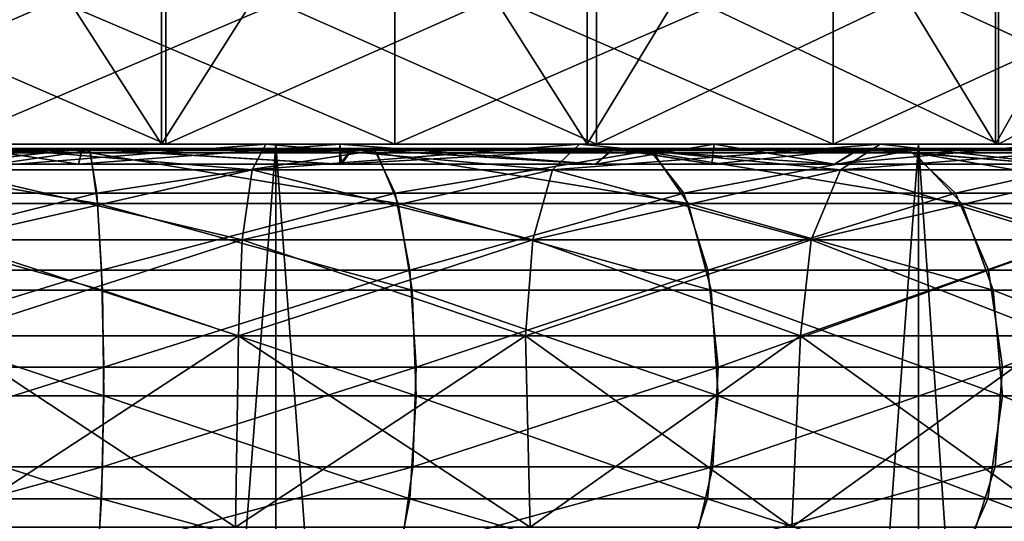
# Model space of a CAD drawing. Extents: x 0 to 200, y 18 to 95.
# Tile 404 of 491: x 175.19 to 180.33, y 65.26 to 67.88. Entities that reach past the tile are written whole.
import ezdxf

# ---------------------------------------------------------------- set-up
doc = ezdxf.new("R2010")
doc.units = 0

msp = doc.modelspace()

# ---------------------------------------------------------------- linework, layer by layer
for points in [[(175.9272, 67.22702, 32.396622), (175.9272, 70.72702, 32.396622), (173.672791, 67.22702, 32.396622)], [(175.9272, 70.72702, 32.396622), (173.672791, 70.72702, 32.396622), (173.672791, 67.22702, 32.396622)], [(173.672791, 70.72702, 59.603378), (175.9272, 67.22702, 59.603378), (173.672791, 67.22702, 59.603378)], [(173.672791, 70.72702, 59.603378), (175.9272, 70.72702, 59.603378), (175.9272, 67.22702, 59.603378)], [(178.150864, 67.22702, 32.767685), (178.150864, 70.72702, 32.767685), (175.9272, 67.22702, 32.396622)], [(178.150864, 70.72702, 32.767685), (175.9272, 70.72702, 32.396622), (175.9272, 67.22702, 32.396622)], [(175.9272, 67.22702, 59.603378), (175.9272, 70.72702, 59.603378), (178.150864, 67.22702, 59.232315)], [(175.9272, 70.72702, 59.603378), (178.150864, 70.72702, 59.232315), (178.150864, 67.22702, 59.232315)], [(180.283142, 67.22702, 33.499695), (180.283142, 70.72702, 33.499695), (178.150864, 67.22702, 32.767685)], [(180.283142, 70.72702, 33.499695), (178.150864, 70.72702, 32.767685), (178.150864, 67.22702, 32.767685)], [(178.150864, 67.22702, 59.232315), (178.150864, 70.72702, 59.232315), (180.283142, 67.22702, 58.500305)], [(178.150864, 70.72702, 59.232315), (180.283142, 70.72702, 58.500305), (180.283142, 67.22702, 58.500305)], [(182.265839, 67.22702, 34.572678), (182.265839, 70.72702, 34.572678), (180.283142, 67.22702, 33.499695)], [(182.265839, 70.72702, 34.572678), (180.283142, 70.72702, 33.499695), (180.283142, 67.22702, 33.499695)], [(180.283142, 67.22702, 58.500305), (180.283142, 70.72702, 58.500305), (182.265839, 67.22702, 57.427322)], [(180.283142, 70.72702, 58.500305), (182.265839, 70.72702, 57.427322), (182.265839, 67.22702, 57.427322)], [(173.650177, 68.227013, 35.060261), (175.949814, 68.227013, 35.060261), (173.650177, 67.22702, 35.060261)], [(175.949814, 68.227013, 35.060261), (175.949814, 67.22702, 35.060261), (173.650177, 67.22702, 35.060261)], [(175.949814, 67.22702, 56.939739), (173.650177, 68.227013, 56.939739), (173.650177, 67.22702, 56.939739)], [(175.949814, 68.227013, 56.939739), (173.650177, 68.227013, 56.939739), (175.949814, 67.22702, 56.939739)], [(174.799988, 68.227013, 31), (177.146515, 68.227013, 31.184675), (174.799988, 67.22702, 31)], [(177.146515, 68.227013, 31.184675), (177.146515, 67.22702, 31.184675), (174.799988, 67.22702, 31)], [(177.146515, 68.227013, 60.815327), (174.799988, 68.227013, 61), (177.146515, 67.22702, 60.815327)], [(174.799988, 68.227013, 61), (174.799988, 67.22702, 61), (177.146515, 67.22702, 60.815327)], [(175.949814, 68.227013, 35.060261), (178.199188, 68.227013, 35.53838), (175.949814, 67.22702, 35.060261)], [(178.199188, 68.227013, 35.53838), (178.199188, 67.22702, 35.53838), (175.949814, 67.22702, 35.060261)], [(178.199188, 68.227013, 56.46162), (175.949814, 68.227013, 56.939739), (178.199188, 67.22702, 56.46162)], [(175.949814, 68.227013, 56.939739), (175.949814, 67.22702, 56.939739), (178.199188, 67.22702, 56.46162)], [(177.146515, 68.227013, 31.184675), (179.435242, 68.227013, 31.734152), (177.146515, 67.22702, 31.184675)], [(179.435242, 68.227013, 31.734152), (179.435242, 67.22702, 31.734152), (177.146515, 67.22702, 31.184675)], [(179.435242, 68.227013, 60.265846), (177.146515, 68.227013, 60.815327), (179.435242, 67.22702, 60.265846)], [(177.146515, 68.227013, 60.815327), (177.146515, 67.22702, 60.815327), (179.435242, 67.22702, 60.265846)], [(178.199188, 68.227013, 35.53838), (180.299988, 68.227013, 36.473721), (178.199188, 67.22702, 35.53838)], [(180.299988, 68.227013, 36.473721), (180.299988, 67.22702, 36.473721), (178.199188, 67.22702, 35.53838)], [(180.299988, 68.227013, 55.526279), (178.199188, 68.227013, 56.46162), (180.299988, 67.22702, 55.526279)], [(178.199188, 68.227013, 56.46162), (178.199188, 67.22702, 56.46162), (180.299988, 67.22702, 55.526279)], [(179.435242, 68.227013, 31.734152), (181.609848, 68.227013, 32.634903), (179.435242, 67.22702, 31.734152)], [(181.609848, 68.227013, 32.634903), (181.609848, 67.22702, 32.634903), (179.435242, 67.22702, 31.734152)], [(181.609848, 68.227013, 59.365097), (179.435242, 68.227013, 60.265846), (181.609848, 67.22702, 59.365097)], [(179.435242, 68.227013, 60.265846), (179.435242, 67.22702, 60.265846), (181.609848, 67.22702, 59.365097)], [(180.299988, 68.227013, 36.473721), (182.160431, 68.227013, 37.825409), (180.299988, 67.22702, 36.473721)], [(182.160431, 68.227013, 37.825409), (182.160431, 67.22702, 37.825409), (180.299988, 67.22702, 36.473721)], [(182.160431, 68.227013, 54.174591), (180.299988, 68.227013, 55.526279), (182.160431, 67.22702, 54.174591)], [(180.299988, 68.227013, 55.526279), (180.299988, 67.22702, 55.526279), (182.160431, 67.22702, 54.174591)], [(175.949814, 67.22702, 35.060261), (172.30719, 67.22702, 36.006207), (173.650177, 67.22702, 35.060261)], [(174.799988, 67.22702, 36.75), (172.30719, 67.22702, 36.006207), (175.949814, 67.22702, 35.060261)], [(175.9272, 67.22702, 32.396622), (172.453476, 67.22702, 31.184675), (174.799988, 67.22702, 31)], [(175.9272, 67.22702, 32.396622), (173.672791, 67.22702, 32.396622), (172.453476, 67.22702, 31.184675)], [(176.524048, 67.22702, 31.099409), (176.524048, 22.227015, 31.099409), (173.075943, 22.227015, 31.099409)], [(173.075943, 67.22702, 31.099409), (176.524048, 67.22702, 31.099409), (173.075943, 22.227015, 31.099409)], [(176.524048, 22.227015, 60.900593), (173.075943, 67.22702, 60.900593), (173.075943, 22.227015, 60.900593)], [(176.524048, 67.22702, 60.900593), (173.075943, 67.22702, 60.900593), (176.524048, 22.227015, 60.900593)], [(173.127792, 67.22702, 34.369598), (176.524048, 67.22702, 31.099409), (173.075943, 67.22702, 31.099409)], [(173.075943, 67.22702, 60.900593), (176.524048, 67.22702, 60.900593), (176.472198, 67.22702, 57.630402)], [(174.799988, 67.22702, 57.75), (173.075943, 67.22702, 60.900593), (176.472198, 67.22702, 57.630402)], [(173.127792, 67.22702, 34.369598), (174.799988, 67.22702, 34.25), (176.524048, 67.22702, 31.099409)], [(175.949814, 67.22702, 56.939739), (173.650177, 67.22702, 56.939739), (174.799988, 67.22702, 55.25)], [(175.9272, 67.22702, 59.603378), (174.799988, 67.22702, 61), (173.672791, 67.22702, 59.603378)], [(177.146515, 67.22702, 31.184675), (175.9272, 67.22702, 32.396622), (174.799988, 67.22702, 31)], [(177.146515, 67.22702, 60.815327), (174.799988, 67.22702, 61), (175.9272, 67.22702, 59.603378)], [(174.799988, 67.22702, 36.75), (175.494247, 67.122658, 36.776089), (174.799988, 67.122658, 36.776089)], [(174.799988, 67.22702, 36.75), (176.858307, 67.22702, 36.981918), (175.494247, 67.122658, 36.776089)], [(175.494247, 67.122658, 55.223911), (174.799988, 67.22702, 55.25), (174.799988, 67.122658, 55.223911)], [(176.858307, 67.22702, 55.018082), (174.799988, 67.22702, 55.25), (175.494247, 67.122658, 55.223911)], [(176.858307, 67.22702, 36.981918), (174.799988, 67.22702, 36.75), (175.949814, 67.22702, 35.060261)], [(178.199188, 67.22702, 56.46162), (174.799988, 67.22702, 55.25), (176.858307, 67.22702, 55.018082)], [(178.199188, 67.22702, 56.46162), (175.949814, 67.22702, 56.939739), (174.799988, 67.22702, 55.25)], [(176.401031, 67.09304, 34.86451), (174.799988, 67.22702, 34.25), (174.799988, 67.09304, 34.75)], [(176.472198, 67.22702, 34.369598), (174.799988, 67.22702, 34.25), (176.401031, 67.09304, 34.86451)], [(174.799988, 67.09304, 57.25), (176.472198, 67.22702, 57.630402), (176.401031, 67.09304, 57.13549)], [(174.799988, 67.22702, 57.75), (176.472198, 67.22702, 57.630402), (174.799988, 67.09304, 57.25)], [(174.799988, 67.22702, 34.25), (176.472198, 67.22702, 34.369598), (176.524048, 67.22702, 31.099409)], [(176.858307, 67.22702, 36.981918), (176.858215, 67.122658, 36.982582), (175.494247, 67.122658, 36.776089)], [(176.858307, 67.22702, 55.018082), (175.494247, 67.122658, 55.223911), (176.858215, 67.122658, 55.017418)], [(178.150864, 67.22702, 32.767685), (175.9272, 67.22702, 32.396622), (177.146515, 67.22702, 31.184675)], [(179.435242, 67.22702, 60.265846), (175.9272, 67.22702, 59.603378), (178.150864, 67.22702, 59.232315)], [(179.435242, 67.22702, 60.265846), (177.146515, 67.22702, 60.815327), (175.9272, 67.22702, 59.603378)], [(178.199188, 67.22702, 35.53838), (176.858307, 67.22702, 36.981918), (175.949814, 67.22702, 35.060261)], [(177.969482, 67.09304, 35.205704), (176.472198, 67.22702, 34.369598), (176.401031, 67.09304, 34.86451)], [(176.401031, 67.09304, 57.13549), (178.110352, 67.22702, 57.274044), (177.969482, 67.09304, 56.794296)], [(176.472198, 67.22702, 57.630402), (178.110352, 67.22702, 57.274044), (176.401031, 67.09304, 57.13549)], [(178.110352, 67.22702, 34.725956), (176.472198, 67.22702, 34.369598), (177.969482, 67.09304, 35.205704)], [(176.472198, 67.22702, 34.369598), (179.881058, 67.22702, 31.886789), (176.524048, 67.22702, 31.099409)], [(176.472198, 67.22702, 34.369598), (178.110352, 67.22702, 34.725956), (179.881058, 67.22702, 31.886789)], [(176.472198, 67.22702, 57.630402), (176.524048, 67.22702, 60.900593), (178.110352, 67.22702, 57.274044)], [(179.881058, 67.22702, 31.886789), (179.881058, 22.227015, 31.886789), (176.524048, 22.227015, 31.099409)], [(176.524048, 67.22702, 31.099409), (179.881058, 67.22702, 31.886789), (176.524048, 22.227015, 31.099409)], [(176.524048, 67.22702, 60.900593), (176.524048, 22.227015, 60.900593), (179.881058, 22.227015, 60.113213)], [(179.881058, 67.22702, 60.113213), (176.524048, 67.22702, 60.900593), (179.881058, 22.227015, 60.113213)], [(176.524048, 67.22702, 60.900593), (179.881058, 67.22702, 60.113213), (178.110352, 67.22702, 57.274044)], [(176.858307, 67.22702, 36.981918), (176.867111, 67.122658, 36.983929), (176.858215, 67.122658, 36.982582)], [(176.858307, 67.22702, 55.018082), (176.858215, 67.122658, 55.017418), (176.867111, 67.122658, 55.016071)], [(176.858307, 67.22702, 36.981918), (178.19339, 67.122658, 37.394924), (176.867111, 67.122658, 36.983929)], [(176.858307, 67.22702, 36.981918), (178.813416, 67.22702, 37.666039), (178.19339, 67.122658, 37.394924)], [(178.813416, 67.22702, 54.333961), (176.858307, 67.22702, 55.018082), (178.19339, 67.122658, 54.605076)], [(176.858307, 67.22702, 55.018082), (176.867111, 67.122658, 55.016071), (178.19339, 67.122658, 54.605076)], [(178.813416, 67.22702, 37.666039), (176.858307, 67.22702, 36.981918), (178.199188, 67.22702, 35.53838)], [(180.299988, 67.22702, 55.526279), (176.858307, 67.22702, 55.018082), (178.813416, 67.22702, 54.333961)], [(180.299988, 67.22702, 55.526279), (178.199188, 67.22702, 56.46162), (176.858307, 67.22702, 55.018082)], [(179.435242, 67.22702, 31.734152), (178.150864, 67.22702, 32.767685), (177.146515, 67.22702, 31.184675)], [(179.473419, 67.09304, 35.76664), (178.110352, 67.22702, 34.725956), (177.969482, 67.09304, 35.205704)], [(177.969482, 67.09304, 56.794296), (179.681122, 67.22702, 56.688175), (179.473419, 67.09304, 56.23336)], [(178.110352, 67.22702, 57.274044), (179.681122, 67.22702, 56.688175), (177.969482, 67.09304, 56.794296)], [(179.681122, 67.22702, 35.311825), (178.110352, 67.22702, 34.725956), (179.473419, 67.09304, 35.76664)], [(178.110352, 67.22702, 34.725956), (179.681122, 67.22702, 35.311825), (179.881058, 67.22702, 31.886789)], [(178.110352, 67.22702, 57.274044), (179.881058, 67.22702, 60.113213), (179.681122, 67.22702, 56.688175)], [(180.283142, 67.22702, 33.499695), (178.150864, 67.22702, 32.767685), (179.435242, 67.22702, 31.734152)], [(181.609848, 67.22702, 59.365097), (178.150864, 67.22702, 59.232315), (180.283142, 67.22702, 58.500305)], [(181.609848, 67.22702, 59.365097), (179.435242, 67.22702, 60.265846), (178.150864, 67.22702, 59.232315)], [(178.813416, 67.22702, 37.666039), (178.802063, 67.122658, 37.689507), (178.19339, 67.122658, 37.394924)], [(178.813416, 67.22702, 54.333961), (178.19339, 67.122658, 54.605076), (178.802063, 67.122658, 54.310493)], [(180.299988, 67.22702, 36.473721), (178.813416, 67.22702, 37.666039), (178.199188, 67.22702, 35.53838)], [(178.813416, 67.22702, 37.666039), (179.443222, 67.122658, 37.999813), (178.802063, 67.122658, 37.689507)], [(178.813416, 67.22702, 54.333961), (178.802063, 67.122658, 54.310493), (179.443222, 67.122658, 54.000187)], [(178.813416, 67.22702, 37.666039), (180.567276, 67.22702, 38.768059), (179.443222, 67.122658, 37.999813)], [(180.567276, 67.22702, 53.231941), (178.813416, 67.22702, 54.333961), (179.443222, 67.122658, 54.000187)], [(180.567276, 67.22702, 38.768059), (178.813416, 67.22702, 37.666039), (180.299988, 67.22702, 36.473721)], [(182.160431, 67.22702, 54.174591), (178.813416, 67.22702, 54.333961), (180.567276, 67.22702, 53.231941)], [(180.299988, 67.22702, 55.526279), (178.813416, 67.22702, 54.333961), (182.160431, 67.22702, 54.174591)], [(181.609848, 67.22702, 32.634903), (180.283142, 67.22702, 33.499695), (179.435242, 67.22702, 31.734152)], [(180.567276, 67.22702, 38.768059), (180.566147, 67.122658, 38.769703), (179.443222, 67.122658, 37.999813)], [(180.567276, 67.22702, 53.231941), (179.443222, 67.122658, 54.000187), (180.566147, 67.122658, 53.230297)], [(180.882202, 67.09304, 36.5359), (179.681122, 67.22702, 35.311825), (179.473419, 67.09304, 35.76664)], [(179.473419, 67.09304, 56.23336), (181.152527, 67.22702, 55.884727), (180.882202, 67.09304, 55.464104)], [(179.681122, 67.22702, 56.688175), (181.152527, 67.22702, 55.884727), (179.473419, 67.09304, 56.23336)], [(181.152527, 67.22702, 36.115273), (179.681122, 67.22702, 35.311825), (180.882202, 67.09304, 36.5359)], [(179.681122, 67.22702, 35.311825), (182.969574, 67.22702, 33.419941), (179.881058, 67.22702, 31.886789)], [(179.681122, 67.22702, 35.311825), (181.152527, 67.22702, 36.115273), (182.969574, 67.22702, 33.419941)], [(179.681122, 67.22702, 56.688175), (179.881058, 67.22702, 60.113213), (181.152527, 67.22702, 55.884727)], [(182.969574, 67.22702, 33.419941), (182.969574, 22.227015, 33.419941), (179.881058, 22.227015, 31.886789)], [(179.881058, 67.22702, 31.886789), (182.969574, 67.22702, 33.419941), (179.881058, 22.227015, 31.886789)], [(179.881058, 67.22702, 60.113213), (179.881058, 22.227015, 60.113213), (182.969574, 22.227015, 58.580059)], [(182.969574, 67.22702, 58.580059), (179.881058, 67.22702, 60.113213), (182.969574, 22.227015, 58.580059)], [(179.881058, 67.22702, 60.113213), (182.969574, 67.22702, 58.580059), (181.152527, 67.22702, 55.884727)], [(182.265839, 67.22702, 34.572678), (180.283142, 67.22702, 33.499695), (181.609848, 67.22702, 32.634903)], [(183.616776, 67.22702, 58.135254), (180.283142, 67.22702, 58.500305), (182.265839, 67.22702, 57.427322)], [(181.609848, 67.22702, 59.365097), (180.283142, 67.22702, 58.500305), (183.616776, 67.22702, 58.135254)], [(182.160431, 67.22702, 37.825409), (180.567276, 67.22702, 38.768059), (180.299988, 67.22702, 36.473721)], [(175.593521, 66.918175, 56.542805), (174.043518, 67.18293, 56.05061), (174.00647, 66.918175, 56.542805)], [(175.552826, 67.195152, 35.997864), (175.588654, 66.971016, 35.521706), (174.011322, 66.971016, 35.521706)], [(174.047165, 67.195152, 35.997864), (175.552826, 67.195152, 35.997864), (174.011322, 66.971016, 35.521706)], [(175.556473, 67.18293, 56.05061), (174.085526, 67.205559, 55.492535), (174.043518, 67.18293, 56.05061)], [(175.556473, 67.18293, 56.05061), (174.043518, 67.18293, 56.05061), (175.593521, 66.918175, 56.542805)], [(175.513229, 67.20237, 36.523819), (175.552826, 67.195152, 35.997864), (174.047165, 67.195152, 35.997864)], [(174.086746, 67.20237, 36.523819), (175.513229, 67.20237, 36.523819), (174.047165, 67.195152, 35.997864)], [(174.085526, 67.205559, 55.492535), (175.514465, 67.205559, 55.492535), (174.799988, 67.122658, 55.223911)], [(175.514465, 67.205559, 55.492535), (174.085526, 67.205559, 55.492535), (175.556473, 67.18293, 56.05061)], [(175.513229, 67.20237, 36.523819), (174.086746, 67.20237, 36.523819), (174.105743, 67.122658, 36.776089)], [(174.799988, 67.122658, 36.776089), (175.513229, 67.20237, 36.523819), (174.105743, 67.122658, 36.776089)], [(175.514465, 67.205559, 55.492535), (175.494247, 67.122658, 55.223911), (174.799988, 67.122658, 55.223911)], [(175.494247, 67.122658, 36.776089), (175.513229, 67.20237, 36.523819), (174.799988, 67.122658, 36.776089)], [(175.494247, 67.122658, 55.223911), (175.514465, 67.205559, 55.492535), (176.858215, 67.122658, 55.017418)], [(176.858215, 67.122658, 36.982582), (175.513229, 67.20237, 36.523819), (175.494247, 67.122658, 36.776089)], [(176.923645, 67.20237, 36.737343), (175.513229, 67.20237, 36.523819), (176.858215, 67.122658, 36.982582)], [(175.513229, 67.20237, 36.523819), (176.923645, 67.20237, 36.737343), (175.552826, 67.195152, 35.997864)], [(175.514465, 67.205559, 55.492535), (176.927307, 67.205559, 55.278645), (176.858215, 67.122658, 55.017418)], [(176.927307, 67.205559, 55.278645), (175.514465, 67.205559, 55.492535), (177.052383, 67.18293, 55.824142)], [(175.514465, 67.205559, 55.492535), (175.556473, 67.18293, 56.05061), (177.052383, 67.18293, 55.824142)], [(176.923645, 67.20237, 36.737343), (177.041519, 67.195152, 36.22324), (175.552826, 67.195152, 35.997864)], [(175.552826, 67.195152, 35.997864), (177.041519, 67.195152, 36.22324), (175.588654, 66.971016, 35.521706)], [(177.052383, 67.18293, 55.824142), (175.556473, 67.18293, 56.05061), (177.162674, 66.918175, 56.305248)], [(175.556473, 67.18293, 56.05061), (175.593521, 66.918175, 56.542805), (177.162674, 66.918175, 56.305248)], [(177.041519, 67.195152, 36.22324), (177.148224, 66.971016, 35.757809), (175.588654, 66.971016, 35.521706)], [(176.858215, 67.122658, 55.017418), (176.927307, 67.205559, 55.278645), (176.867111, 67.122658, 55.016071)], [(176.867111, 67.122658, 36.983929), (176.923645, 67.20237, 36.737343), (176.858215, 67.122658, 36.982582)], [(176.867111, 67.122658, 55.016071), (178.292221, 67.205559, 54.855679), (178.19339, 67.122658, 54.605076)], [(176.927307, 67.205559, 55.278645), (178.292221, 67.205559, 54.855679), (176.867111, 67.122658, 55.016071)], [(178.19339, 67.122658, 37.394924), (176.923645, 67.20237, 36.737343), (176.867111, 67.122658, 36.983929)], [(178.286209, 67.20237, 37.15958), (176.923645, 67.20237, 36.737343), (178.19339, 67.122658, 37.394924)], [(176.923645, 67.20237, 36.737343), (178.286209, 67.20237, 37.15958), (177.041519, 67.195152, 36.22324)], [(178.292221, 67.205559, 54.855679), (176.927307, 67.205559, 55.278645), (178.497528, 67.18293, 55.376312)], [(176.927307, 67.205559, 55.278645), (177.052383, 67.18293, 55.824142), (178.497528, 67.18293, 55.376312)], [(178.286209, 67.20237, 37.15958), (178.479706, 67.195152, 36.668911), (177.041519, 67.195152, 36.22324)], [(177.041519, 67.195152, 36.22324), (178.479706, 67.195152, 36.668911), (177.148224, 66.971016, 35.757809)], [(178.497528, 67.18293, 55.376312), (177.052383, 67.18293, 55.824142), (178.678604, 66.918175, 55.835487)], [(177.052383, 67.18293, 55.824142), (177.162674, 66.918175, 56.305248), (178.678604, 66.918175, 55.835487)], [(178.479706, 67.195152, 36.668911), (178.654877, 66.971016, 36.224697), (177.148224, 66.971016, 35.757809)], [(178.19339, 67.122658, 54.605076), (178.292221, 67.205559, 54.855679), (178.802063, 67.122658, 54.310493)], [(178.802063, 67.122658, 37.689507), (178.286209, 67.20237, 37.15958), (178.19339, 67.122658, 37.394924)], [(179.570206, 67.20237, 37.781013), (178.286209, 67.20237, 37.15958), (178.802063, 67.122658, 37.689507)], [(178.286209, 67.20237, 37.15958), (179.570206, 67.20237, 37.781013), (178.479706, 67.195152, 36.668911)], [(178.802063, 67.122658, 54.310493), (178.292221, 67.205559, 54.855679), (179.443222, 67.122658, 54.000187)], [(178.292221, 67.205559, 54.855679), (179.578445, 67.205559, 54.233173), (179.443222, 67.122658, 54.000187)], [(179.578445, 67.205559, 54.233173), (178.292221, 67.205559, 54.855679), (179.859375, 67.18293, 54.717209)], [(178.292221, 67.205559, 54.855679), (178.497528, 67.18293, 55.376312), (179.859375, 67.18293, 54.717209)], [(179.570206, 67.20237, 37.781013), (179.834976, 67.195152, 37.324833), (178.479706, 67.195152, 36.668911)], [(178.479706, 67.195152, 36.668911), (179.834976, 67.195152, 37.324833), (178.654877, 66.971016, 36.224697)], [(179.859375, 67.18293, 54.717209), (178.497528, 67.18293, 55.376312), (180.107132, 66.918175, 55.144108)], [(178.497528, 67.18293, 55.376312), (178.678604, 66.918175, 55.835487), (180.107132, 66.918175, 55.144108)], [(179.834976, 67.195152, 37.324833), (180.074661, 66.971016, 36.911846), (178.654877, 66.971016, 36.224697)], [(179.443222, 67.122658, 37.999813), (179.570206, 67.20237, 37.781013), (178.802063, 67.122658, 37.689507)], [(179.443222, 67.122658, 54.000187), (179.578445, 67.205559, 54.233173), (180.566147, 67.122658, 53.230297)], [(180.566147, 67.122658, 38.769703), (179.570206, 67.20237, 37.781013), (179.443222, 67.122658, 37.999813)], [(180.746735, 67.20237, 38.587643), (179.570206, 67.20237, 37.781013), (180.566147, 67.122658, 38.769703)], [(179.570206, 67.20237, 37.781013), (180.746735, 67.20237, 38.587643), (179.834976, 67.195152, 37.324833)], [(179.578445, 67.205559, 54.233173), (180.756989, 67.205559, 53.425152), (180.566147, 67.122658, 53.230297)], [(180.756989, 67.205559, 53.425152), (179.578445, 67.205559, 54.233173), (181.107208, 67.18293, 53.861683)], [(179.578445, 67.205559, 54.233173), (179.859375, 67.18293, 54.717209), (181.107208, 67.18293, 53.861683)], [(180.746735, 67.20237, 38.587643), (181.076782, 67.195152, 38.176235), (179.834976, 67.195152, 37.324833)], [(179.834976, 67.195152, 37.324833), (181.076782, 67.195152, 38.176235), (180.074661, 66.971016, 36.911846)], [(181.107208, 67.18293, 53.861683), (179.859375, 67.18293, 54.717209), (181.416092, 66.918175, 54.246685)], [(179.859375, 67.18293, 54.717209), (180.107132, 66.918175, 55.144108), (181.416092, 66.918175, 54.246685)], [(181.076782, 67.195152, 38.176235), (181.375595, 66.971016, 37.80378), (180.074661, 66.971016, 36.911846)], [(176.348938, 66.727013, 35.22681), (174.799988, 67.09304, 34.75), (174.799988, 66.727013, 35.116024)], [(176.401031, 67.09304, 34.86451), (174.799988, 67.09304, 34.75), (176.348938, 66.727013, 35.22681)], [(174.799988, 66.727013, 56.883976), (176.401031, 67.09304, 57.13549), (176.348938, 66.727013, 56.77319)], [(174.799988, 67.09304, 57.25), (176.401031, 67.09304, 57.13549), (174.799988, 66.727013, 56.883976)], [(177.866364, 66.727013, 35.556904), (176.401031, 67.09304, 34.86451), (176.348938, 66.727013, 35.22681)], [(176.348938, 66.727013, 56.77319), (177.969482, 67.09304, 56.794296), (177.866364, 66.727013, 56.443096)], [(176.401031, 67.09304, 57.13549), (177.969482, 67.09304, 56.794296), (176.348938, 66.727013, 56.77319)], [(177.969482, 67.09304, 35.205704), (176.401031, 67.09304, 34.86451), (177.866364, 66.727013, 35.556904)], [(179.321365, 66.727013, 36.09959), (177.969482, 67.09304, 35.205704), (177.866364, 66.727013, 35.556904)], [(177.866364, 66.727013, 56.443096), (179.473419, 67.09304, 56.23336), (179.321365, 66.727013, 55.900414)], [(177.969482, 67.09304, 56.794296), (179.473419, 67.09304, 56.23336), (177.866364, 66.727013, 56.443096)], [(179.473419, 67.09304, 35.76664), (177.969482, 67.09304, 35.205704), (179.321365, 66.727013, 36.09959)], [(180.684311, 66.727013, 36.843819), (179.473419, 67.09304, 35.76664), (179.321365, 66.727013, 36.09959)], [(179.321365, 66.727013, 55.900414), (180.882202, 67.09304, 55.464104), (180.684311, 66.727013, 55.156181)], [(179.473419, 67.09304, 56.23336), (180.882202, 67.09304, 55.464104), (179.321365, 66.727013, 55.900414)], [(180.882202, 67.09304, 36.5359), (179.473419, 67.09304, 35.76664), (180.684311, 66.727013, 36.843819)], [(175.588654, 66.971016, 35.521706), (175.614365, 66.56987, 35.180138), (173.985611, 66.56987, 35.180138)], [(174.011322, 66.971016, 35.521706), (175.588654, 66.971016, 35.521706), (173.985611, 66.56987, 35.180138)], [(175.588654, 66.971016, 35.521706), (177.148224, 66.971016, 35.757809), (175.614365, 66.56987, 35.180138)], [(177.148224, 66.971016, 35.757809), (177.224762, 66.56987, 35.423939), (175.614365, 66.56987, 35.180138)], [(177.148224, 66.971016, 35.757809), (178.654877, 66.971016, 36.224697), (177.224762, 66.56987, 35.423939)], [(178.654877, 66.971016, 36.224697), (178.780533, 66.56987, 35.906044), (177.224762, 66.56987, 35.423939)], [(178.654877, 66.971016, 36.224697), (180.074661, 66.971016, 36.911846), (178.780533, 66.56987, 35.906044)], [(180.074661, 66.971016, 36.911846), (180.246597, 66.56987, 36.615597), (178.780533, 66.56987, 35.906044)], [(180.074661, 66.971016, 36.911846), (181.375595, 66.971016, 37.80378), (180.246597, 66.56987, 36.615597)], [(181.375595, 66.971016, 37.80378), (181.589951, 66.56987, 37.536602), (180.246597, 66.56987, 36.615597)], [(175.618164, 66.464447, 56.8703), (174.00647, 66.918175, 56.542805), (173.981827, 66.464447, 56.8703)], [(175.593521, 66.918175, 56.542805), (174.00647, 66.918175, 56.542805), (175.618164, 66.464447, 56.8703)], [(177.162674, 66.918175, 56.305248), (175.593521, 66.918175, 56.542805), (177.236069, 66.464447, 56.625362)], [(175.593521, 66.918175, 56.542805), (175.618164, 66.464447, 56.8703), (177.236069, 66.464447, 56.625362)], [(178.678604, 66.918175, 55.835487), (177.162674, 66.918175, 56.305248), (178.799088, 66.464447, 56.141006)], [(177.162674, 66.918175, 56.305248), (177.236069, 66.464447, 56.625362), (178.799088, 66.464447, 56.141006)], [(180.107132, 66.918175, 55.144108), (178.678604, 66.918175, 55.835487), (180.271988, 66.464447, 55.42815)], [(178.678604, 66.918175, 55.835487), (178.799088, 66.464447, 56.141006), (180.271988, 66.464447, 55.42815)], [(181.416092, 66.918175, 54.246685), (180.107132, 66.918175, 55.144108), (181.621597, 66.464447, 54.50285)], [(180.107132, 66.918175, 55.144108), (180.271988, 66.464447, 55.42815), (181.621597, 66.464447, 54.50285)], [(176.32988, 66.227013, 35.359421), (174.799988, 66.727013, 35.116024), (174.799988, 66.227013, 35.25)], [(176.348938, 66.727013, 35.22681), (174.799988, 66.727013, 35.116024), (176.32988, 66.227013, 35.359421)], [(174.799988, 66.227013, 56.75), (176.348938, 66.727013, 56.77319), (176.32988, 66.227013, 56.640579)], [(174.799988, 66.727013, 56.883976), (176.348938, 66.727013, 56.77319), (174.799988, 66.227013, 56.75)], [(177.828613, 66.227013, 35.685452), (176.348938, 66.727013, 35.22681), (176.32988, 66.227013, 35.359421)], [(176.32988, 66.227013, 56.640579), (177.866364, 66.727013, 56.443096), (177.828613, 66.227013, 56.314548)], [(176.348938, 66.727013, 56.77319), (177.866364, 66.727013, 56.443096), (176.32988, 66.227013, 56.640579)], [(177.866364, 66.727013, 35.556904), (176.348938, 66.727013, 35.22681), (177.828613, 66.227013, 35.685452)], [(179.265701, 66.227013, 36.221455), (177.866364, 66.727013, 35.556904), (177.828613, 66.227013, 35.685452)], [(177.828613, 66.227013, 56.314548), (179.321365, 66.727013, 55.900414), (179.265701, 66.227013, 55.778545)], [(177.866364, 66.727013, 56.443096), (179.321365, 66.727013, 55.900414), (177.828613, 66.227013, 56.314548)], [(179.321365, 66.727013, 36.09959), (177.866364, 66.727013, 35.556904), (179.265701, 66.227013, 36.221455)], [(180.611877, 66.227013, 36.956524), (179.321365, 66.727013, 36.09959), (179.265701, 66.227013, 36.221455)], [(179.265701, 66.227013, 55.778545), (180.684311, 66.727013, 55.156181), (180.611877, 66.227013, 55.043476)], [(179.321365, 66.727013, 55.900414), (180.684311, 66.727013, 55.156181), (179.265701, 66.227013, 55.778545)], [(180.684311, 66.727013, 36.843819), (179.321365, 66.727013, 36.09959), (180.611877, 66.227013, 36.956524)], [(175.614365, 66.56987, 35.180138), (175.625366, 66.063148, 35.033989), (173.974625, 66.063148, 35.033989)], [(173.985611, 66.56987, 35.180138), (175.614365, 66.56987, 35.180138), (173.974625, 66.063148, 35.033989)], [(175.614365, 66.56987, 35.180138), (177.224762, 66.56987, 35.423939), (175.625366, 66.063148, 35.033989)], [(177.224762, 66.56987, 35.423939), (177.257523, 66.063148, 35.281082), (175.625366, 66.063148, 35.033989)], [(177.224762, 66.56987, 35.423939), (178.780533, 66.56987, 35.906044), (177.257523, 66.063148, 35.281082)], [(178.780533, 66.56987, 35.906044), (178.834305, 66.063148, 35.769699), (177.257523, 66.063148, 35.281082)], [(178.780533, 66.56987, 35.906044), (180.246597, 66.56987, 36.615597), (178.834305, 66.063148, 35.769699)], [(180.246597, 66.56987, 36.615597), (180.320175, 66.063148, 36.488834), (178.834305, 66.063148, 35.769699)], [(180.246597, 66.56987, 36.615597), (181.589951, 66.56987, 37.536602), (180.320175, 66.063148, 36.488834)], [(181.589951, 66.56987, 37.536602), (181.681671, 66.063148, 37.422283), (180.320175, 66.063148, 36.488834)], [(175.625473, 65.912857, 56.967331), (173.981827, 66.464447, 56.8703), (173.974518, 65.912857, 56.967331)], [(175.618164, 66.464447, 56.8703), (173.981827, 66.464447, 56.8703), (175.625473, 65.912857, 56.967331)], [(177.236069, 66.464447, 56.625362), (175.618164, 66.464447, 56.8703), (177.257812, 65.912857, 56.720207)], [(175.618164, 66.464447, 56.8703), (175.625473, 65.912857, 56.967331), (177.257812, 65.912857, 56.720207)], [(178.799088, 66.464447, 56.141006), (177.236069, 66.464447, 56.625362), (178.834793, 65.912857, 56.231529)], [(177.236069, 66.464447, 56.625362), (177.257812, 65.912857, 56.720207), (178.834793, 65.912857, 56.231529)], [(180.271988, 66.464447, 55.42815), (178.799088, 66.464447, 56.141006), (180.320847, 65.912857, 55.51231)], [(178.799088, 66.464447, 56.141006), (178.834793, 65.912857, 56.231529), (180.320847, 65.912857, 55.51231)], [(181.621597, 66.464447, 54.50285), (180.271988, 66.464447, 55.42815), (181.682495, 65.912857, 54.578751)], [(180.271988, 66.464447, 55.42815), (180.320847, 65.912857, 55.51231), (181.682495, 65.912857, 54.578751)], [(176.313919, 65.22702, 35.469509), (176.32988, 66.227013, 35.359421), (174.799988, 65.22702, 35.25)], [(176.32988, 66.227013, 35.359421), (174.799988, 66.227013, 35.25), (174.799988, 65.22702, 35.25)], [(174.799988, 65.22702, 56.75), (174.799988, 66.227013, 56.75), (176.313919, 65.22702, 56.530491)], [(174.799988, 66.227013, 56.75), (176.32988, 66.227013, 56.640579), (176.313919, 65.22702, 56.530491)], [(177.853165, 65.22702, 35.692688), (177.828613, 66.227013, 35.685452), (176.313919, 65.22702, 35.469509)], [(177.828613, 66.227013, 35.685452), (176.32988, 66.227013, 35.359421), (176.313919, 65.22702, 35.469509)], [(176.313919, 65.22702, 56.530491), (176.32988, 66.227013, 56.640579), (177.853165, 65.22702, 56.307312)], [(176.32988, 66.227013, 56.640579), (177.828613, 66.227013, 56.314548), (177.853165, 65.22702, 56.307312)], [(179.265701, 66.227013, 36.221455), (177.828613, 66.227013, 35.685452), (177.853165, 65.22702, 35.692688)], [(177.853165, 65.22702, 56.307312), (177.828613, 66.227013, 56.314548), (179.219162, 65.22702, 55.677578)], [(177.828613, 66.227013, 56.314548), (179.265701, 66.227013, 55.778545), (179.219162, 65.22702, 55.677578)], [(179.219162, 65.22702, 36.322422), (179.265701, 66.227013, 36.221455), (177.853165, 65.22702, 35.692688)], [(180.654861, 65.22702, 36.984291), (180.611877, 66.227013, 36.956524), (179.219162, 65.22702, 36.322422)], [(180.611877, 66.227013, 36.956524), (179.265701, 66.227013, 36.221455), (179.219162, 65.22702, 36.322422)], [(179.219162, 65.22702, 55.677578), (179.265701, 66.227013, 55.778545), (180.654861, 65.22702, 55.015709)], [(179.265701, 66.227013, 55.778545), (180.611877, 66.227013, 55.043476), (180.654861, 65.22702, 55.015709)], [(173.974625, 66.063148, 35.033989), (175.625366, 66.063148, 35.033989), (173.980286, 65.541084, 35.109283)], [(175.625366, 66.063148, 35.033989), (175.619705, 65.541084, 35.109283), (173.980286, 65.541084, 35.109283)], [(177.257523, 66.063148, 35.281082), (177.240646, 65.541084, 35.354679), (175.619705, 65.541084, 35.109283)], [(175.625366, 66.063148, 35.033989), (177.257523, 66.063148, 35.281082), (175.619705, 65.541084, 35.109283)], [(178.834305, 66.063148, 35.769699), (178.806595, 65.541084, 35.839943), (177.240646, 65.541084, 35.354679)], [(177.257523, 66.063148, 35.281082), (178.834305, 66.063148, 35.769699), (177.240646, 65.541084, 35.354679)], [(180.320175, 66.063148, 36.488834), (180.282272, 65.541084, 36.554138), (178.806595, 65.541084, 35.839943)], [(178.834305, 66.063148, 35.769699), (180.320175, 66.063148, 36.488834), (178.806595, 65.541084, 35.839943)], [(181.681671, 66.063148, 37.422283), (181.634415, 65.541084, 37.481178), (180.282272, 65.541084, 36.554138)], [(180.320175, 66.063148, 36.488834), (181.681671, 66.063148, 37.422283), (180.282272, 65.541084, 36.554138)], [(175.613953, 65.374146, 56.814423), (173.974518, 65.912857, 56.967331), (173.986023, 65.374146, 56.814423)], [(175.625473, 65.912857, 56.967331), (173.974518, 65.912857, 56.967331), (175.613953, 65.374146, 56.814423)], [(175.625473, 65.912857, 56.967331), (175.613953, 65.374146, 56.814423), (177.223557, 65.374146, 56.570744)], [(177.257812, 65.912857, 56.720207), (175.625473, 65.912857, 56.967331), (177.223557, 65.374146, 56.570744)], [(177.257812, 65.912857, 56.720207), (177.223557, 65.374146, 56.570744), (178.778534, 65.374146, 56.088879)], [(178.834793, 65.912857, 56.231529), (177.257812, 65.912857, 56.720207), (178.778534, 65.374146, 56.088879)], [(178.834793, 65.912857, 56.231529), (178.778534, 65.374146, 56.088879), (180.243866, 65.374146, 55.379684)], [(180.320847, 65.912857, 55.51231), (178.834793, 65.912857, 56.231529), (180.243866, 65.374146, 55.379684)], [(180.320847, 65.912857, 55.51231), (180.243866, 65.374146, 55.379684), (181.586533, 65.374146, 54.459145)], [(181.682495, 65.912857, 54.578751), (180.320847, 65.912857, 55.51231), (181.586533, 65.374146, 54.459145)], [(173.980286, 65.541084, 35.109283), (175.619705, 65.541084, 35.109283), (174.001617, 65.096657, 35.392609)], [(175.619705, 65.541084, 35.109283), (175.598373, 65.096657, 35.392609), (174.001617, 65.096657, 35.392609)], [(177.240646, 65.541084, 35.354679), (177.177155, 65.096657, 35.631622), (175.598373, 65.096657, 35.392609)], [(175.619705, 65.541084, 35.109283), (177.240646, 65.541084, 35.354679), (175.598373, 65.096657, 35.392609)], [(178.806595, 65.541084, 35.839943), (178.702362, 65.096657, 36.104263), (177.177155, 65.096657, 35.631622)], [(177.240646, 65.541084, 35.354679), (178.806595, 65.541084, 35.839943), (177.177155, 65.096657, 35.631622)], [(180.282272, 65.541084, 36.554138), (180.139648, 65.096657, 36.799877), (178.702362, 65.096657, 36.104263)], [(178.806595, 65.541084, 35.839943), (180.282272, 65.541084, 36.554138), (178.702362, 65.096657, 36.104263)], [(181.634415, 65.541084, 37.481178), (181.456619, 65.096657, 37.702797), (180.139648, 65.096657, 36.799877)], [(180.282272, 65.541084, 36.554138), (181.634415, 65.541084, 37.481178), (180.139648, 65.096657, 36.799877)], [(175.585953, 64.956482, 56.442272), (173.986023, 65.374146, 56.814423), (174.014038, 64.956482, 56.442272)], [(175.613953, 65.374146, 56.814423), (173.986023, 65.374146, 56.814423), (175.585953, 64.956482, 56.442272)], [(175.613953, 65.374146, 56.814423), (175.585953, 64.956482, 56.442272), (177.140152, 64.956482, 56.206982)], [(177.223557, 65.374146, 56.570744), (175.613953, 65.374146, 56.814423), (177.140152, 64.956482, 56.206982)], [(177.223557, 65.374146, 56.570744), (177.140152, 64.956482, 56.206982), (178.641617, 64.956482, 55.741699)], [(178.778534, 65.374146, 56.088879), (177.223557, 65.374146, 56.570744), (178.641617, 64.956482, 55.741699)], [(178.778534, 65.374146, 56.088879), (178.641617, 64.956482, 55.741699), (180.056534, 64.956482, 55.056911)], [(180.243866, 65.374146, 55.379684), (178.778534, 65.374146, 56.088879), (180.056534, 64.956482, 55.056911)], [(180.243866, 65.374146, 55.379684), (180.056534, 64.956482, 55.056911), (181.352997, 64.956482, 54.168045)], [(181.586533, 65.374146, 54.459145), (180.243866, 65.374146, 55.379684), (181.352997, 64.956482, 54.168045)]]:
    msp.add_3dface(points)

doc.saveas('drawing.dxf')
